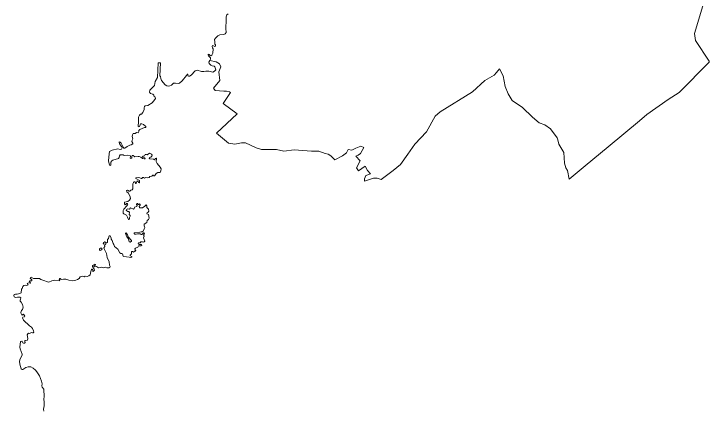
# Model space of a CAD drawing. Extents: x 369010 to 735936, y 6377141 to 6616555.
# Drawn here: x 384068 to 390550, y 6431942 to 6435645 of the extents above; entities that cross this region are included whole.
import ezdxf

# ---------------------------------------------------------------- set-up
doc = ezdxf.new("R2010")
doc.units = 0
doc.header["$LTSCALE"] = 40
doc.layers.add('3', color=7, linetype='Continuous', lineweight=13)

msp = doc.modelspace()

# ---------------------------------------------------------------- linework, layer by layer
at = {"layer": '3'}
for points in [[(390499.58, 6435751.42), (390415.17, 6435463.77), (390424.27, 6435396.91), (390549.72, 6435206.25), (390549.72, 6435194.33), (390270.52, 6434913.8), (390168.73, 6434848.26), (389969.47, 6434706.75), (389900.29, 6434648.17), (389607.51, 6434404.71), (389393.68, 6434229.77), (389243.73, 6434105.48), (389228.67, 6434184.59), (389214.11, 6434209.75), (389202.19, 6434253.94), (389193.75, 6434352.74), (389147.41, 6434432.18), (389140.79, 6434470.41), (389134, 6434490.94), (389069.46, 6434572.53), (389016.83, 6434610.1), (388964.03, 6434629.13), (388903.29, 6434681.93), (388809.12, 6434774.28), (388713.46, 6434837.01), (388677.38, 6434900.89), (388648.41, 6434969.57), (388638.48, 6435017.07), (388629.38, 6435069.04), (388594.46, 6435134.42), (388568.64, 6435098.83), (388546.3, 6435074.34), (388457.59, 6435024.69), (388342.89, 6434917.94), (388041.51, 6434731.41), (387994.84, 6434692.52), (387914.07, 6434544.89), (387805.34, 6434430.86), (387741.95, 6434337.35), (387672.77, 6434242.68), (387604.25, 6434186.57), (387491.87, 6434101.34), (387455.63, 6434115.24), (387421.37, 6434113.26), (387393.4, 6434105.15), (387336.63, 6434086.78), (387337.29, 6434107.13), (387349.87, 6434137.59), (387394.06, 6434153.97), (387363.77, 6434186.91), (387343.91, 6434224.64), (387279.37, 6434183.76), (387262.98, 6434208.92), (387294.76, 6434275.45), (387256.53, 6434318.32), (387277.54, 6434326.92), (387298.56, 6434343.31), (387329.68, 6434399.41), (387301.21, 6434413.32), (387256.53, 6434394.12), (387218.96, 6434373.76), (387185.86, 6434381.04), (387167.98, 6434350.75), (387131.74, 6434322.45), (387061.56, 6434285.88), (387021.34, 6434321.46), (386998.17, 6434336.69), (386968.55, 6434344.63), (386911.28, 6434365.65), (386843.26, 6434364.66), (386679.91, 6434377.9), (386585.9, 6434366.64), (386516.06, 6434382.37), (386376.54, 6434382.04), (386327.22, 6434395.77), (386228.25, 6434443.93), (386190.35, 6434441.95), (386126.46, 6434430.86), (386067.21, 6434439.3), (385955.83, 6434533.8), (386150.63, 6434713.21), (386018.39, 6434810.36), (386086.25, 6434911.32), (386078.47, 6434919.76), (386051.33, 6434925.05), (386024.35, 6434926.38), (385944.58, 6434932.34), (385928.03, 6434953.19), (385987.94, 6435024.36), (385978.17, 6435106.78), (385997.37, 6435151.63), (385984.3, 6435181.42), (385953.84, 6435199.13), (385894.43, 6435212.2), (385885.16, 6435195.32), (385887.31, 6435182.08)], [(387455.63, 6434115.24), (387491.87, 6434101.34), (387604.25, 6434186.57), (387672.77, 6434242.68), (387741.95, 6434337.35), (387805.34, 6434430.86), (387914.07, 6434544.89), (387994.84, 6434692.52), (388041.51, 6434731.41), (388342.89, 6434917.94), (388457.59, 6435024.69), (388546.3, 6435074.34), (388568.64, 6435098.83), (388594.46, 6435134.42), (388629.38, 6435069.04), (388638.48, 6435017.07), (388648.41, 6434969.57), (388677.38, 6434900.89), (388713.46, 6434837.01), (388809.12, 6434774.28), (388903.29, 6434681.93), (388964.03, 6434629.13), (389016.83, 6434610.1), (389069.46, 6434572.53), (389134, 6434490.94), (389140.79, 6434470.41), (389147.41, 6434432.18), (389193.75, 6434352.74), (389202.19, 6434253.94), (389214.11, 6434209.75), (389228.67, 6434184.59), (389243.73, 6434105.48), (389393.68, 6434229.77), (389607.51, 6434404.71), (389900.29, 6434648.17), (389969.47, 6434706.75), (390168.73, 6434848.26), (390270.52, 6434913.8), (390549.72, 6435194.33), (390549.72, 6435206.25), (390424.27, 6435396.91), (390415.17, 6435463.77), (390499.58, 6435751.42)], [(386064.4, 6435645.82), (386054.3, 6435635.4), (386047.68, 6435618.68), (386046.53, 6435585.41), (386047.85, 6435560.59), (386044.87, 6435540.07), (386044.87, 6435496.87), (386048.18, 6435484.29), (386047.35, 6435470.72), (386037.59, 6435458.47), (386025.18, 6435453.34), (385989.1, 6435451.69), (385968.08, 6435442.09), (385945.9, 6435420.08), (385936.63, 6435405.51), (385941.6, 6435386.48), (385940.6, 6435363.64), (385945.9, 6435356.36), (385947.55, 6435344.61), (385939.78, 6435340.3), (385929.68, 6435349.08), (385918.92, 6435350.73), (385915.28, 6435342.12), (385918.92, 6435330.21), (385926.04, 6435319.45), (385922.56, 6435279.07), (385913.63, 6435260.2), (385904.52, 6435254.74), (385897.41, 6435257.22), (385888.14, 6435267.81), (385880.53, 6435269.3), (385879.2, 6435262.85), (385882.84, 6435255.23), (385900.55, 6435237.03), (385900.06, 6435222.46), (385894.43, 6435212.2), (385953.84, 6435199.13), (385984.3, 6435181.42), (385997.37, 6435151.63), (385978.17, 6435106.78), (385987.94, 6435024.36), (385928.03, 6434953.19), (385944.58, 6434932.34), (386024.35, 6434926.38), (386051.33, 6434925.05), (386078.47, 6434919.76), (386086.25, 6434911.32), (386018.39, 6434810.36), (386150.63, 6434713.21), (385955.83, 6434533.8), (386067.21, 6434439.3), (386126.46, 6434430.86), (386190.35, 6434441.95), (386228.25, 6434443.93), (386327.22, 6434395.77), (386376.54, 6434382.04), (386516.06, 6434382.37), (386585.9, 6434366.64), (386679.91, 6434377.9), (386843.26, 6434364.66), (386911.28, 6434365.65), (386968.55, 6434344.63), (386998.17, 6434336.69), (387021.34, 6434321.46), (387061.56, 6434285.88), (387131.74, 6434322.45), (387167.98, 6434350.75), (387185.86, 6434381.04), (387218.96, 6434373.76), (387256.53, 6434394.12), (387301.21, 6434413.32), (387329.68, 6434399.41), (387298.56, 6434343.31), (387277.54, 6434326.92), (387256.53, 6434318.32), (387294.76, 6434275.45), (387262.98, 6434208.92), (387279.37, 6434183.76), (387343.91, 6434224.64), (387363.77, 6434186.91), (387394.06, 6434153.97), (387349.87, 6434137.59), (387337.29, 6434107.13), (387336.63, 6434086.78), (387393.4, 6434105.15), (387421.37, 6434113.26), (387455.63, 6434115.24)], [(385887.31, 6435182.08), (385903.86, 6435166.03), (385917.43, 6435160.07), (385933.49, 6435159.41), (385942.76, 6435150.64), (385948.55, 6435134.25), (385949.04, 6435124.49), (385938.95, 6435111.91), (385921.74, 6435102.97), (385885.66, 6435112.07), (385855.87, 6435112.9), (385839.15, 6435108.1), (385815.48, 6435106.94), (385775.27, 6435119.36), (385766.99, 6435118.53), (385758.22, 6435115.38), (385721.15, 6435074.34), (385704.59, 6435063.91), (385694.33, 6435063.91), (385690.53, 6435068.38), (385690.36, 6435082.28), (385683.58, 6435082.78), (385676.46, 6435070.37), (385637.57, 6435021.71), (385610.59, 6434998.37), (385601.98, 6434995.56), (385574.01, 6435001.19), (385556.14, 6434998.21), (385537.93, 6434982.15), (385521.38, 6434974.54), (385506.32, 6434971.89), (385492.92, 6434975.37), (385479.67, 6434984.3), (385444.92, 6435024.85), (385438.8, 6435041.9), (385436.15, 6435061.26), (385429.03, 6435069.37), (385433.5, 6435187.87), (385414.14, 6435189.03), (385407.02, 6435051.83), (385384.34, 6435016.58), (385377.56, 6434977.35), (385333.7, 6434933), (385333.2, 6434914.96), (385342.31, 6434904.03), (385362.99, 6434897.75), (385371.1, 6434888.97), (385375.9, 6434875.9), (385384.51, 6434870.27), (385387.49, 6434857.86), (385382.69, 6434846.44), (385358.2, 6434816.32), (385316.65, 6434790.83), (385292.32, 6434786.86), (385284.05, 6434781.4), (385280.9, 6434771.14), (385281.07, 6434755.08), (385271.31, 6434726.95), (385256.74, 6434711.88), (385249.29, 6434710.73), (385240.19, 6434701.46), (385230.76, 6434683.25), (385228.77, 6434673.65), (385230.26, 6434641.88), (385227.78, 6434594.87), (385233.07, 6434592.89), (385240.19, 6434596.03), (385244.49, 6434610.6), (385249.62, 6434619.04), (385261.21, 6434620.36), (385275.77, 6434613.91), (385297.62, 6434597.02), (385297.29, 6434586.43), (385285.21, 6434585.11), (385262.53, 6434576.01), (385241.18, 6434569.22), (385233.57, 6434558.13), (385233.74, 6434547.54), (385226.62, 6434537.94), (385210.23, 6434538.93), (385197.33, 6434530.16), (385179.62, 6434528.84), (385173.66, 6434518.41), (385171.67, 6434503.18), (385175.81, 6434481.83), (385169.02, 6434467.93), (385167.2, 6434457.17), (385177.63, 6434441.78), (385176.64, 6434434.5), (385161.74, 6434423.25), (385148.34, 6434420.43), (385123.01, 6434409.67), (385102.66, 6434394.61), (385094.05, 6434394.94), (385085.78, 6434402.72), (385069.23, 6434439.63), (385057.81, 6434451.05), (385048.21, 6434451.22), (385047.71, 6434445.09), (385056.98, 6434428.05)], [(385056.98, 6434428.05), (385073.03, 6434407.52), (385076.18, 6434398.25), (385071.54, 6434385.01), (385058.96, 6434382.7), (385036.29, 6434386.5), (384982.5, 6434375.25), (384960.32, 6434362.34), (384956.19, 6434342.15), (384948.57, 6434275.62), (384960.32, 6434233.91), (384965.62, 6434231.76), (384972.24, 6434234.57), (384972.07, 6434262.54), (384980.68, 6434275.95), (384990.94, 6434282.57), (385041.75, 6434297.63), (385048.37, 6434305.08), (385051.85, 6434321.13), (385059.46, 6434330.56), (385085.78, 6434331.06), (385096.86, 6434326.09), (385130.46, 6434327.92), (385150.98, 6434325.1), (385154.79, 6434319.14), (385151.48, 6434300.28), (385159.09, 6434298.12), (385166.04, 6434303.92), (385166.87, 6434320.14), (385170.51, 6434326.09), (385178.62, 6434326.26), (385195.67, 6434312.03), (385225.63, 6434317.49), (385236.22, 6434316.33), (385249.79, 6434310.04), (385265.51, 6434295.81), (385283.06, 6434292.66), (385292.16, 6434295.48), (385289.68, 6434304.08), (385268.99, 6434307.89), (385267.66, 6434313.85), (385272.96, 6434319.14), (385286.53, 6434322.95), (385290.67, 6434334.7), (385304.08, 6434335.2), (385310.2, 6434332.55), (385331.55, 6434345.62), (385339.33, 6434344.63), (385349.42, 6434338.51), (385355.38, 6434328.91), (385353.89, 6434320.14), (385344.46, 6434310.04), (385332.21, 6434306.9), (385330.39, 6434300.44), (385334.36, 6434294.32), (385369.45, 6434292.33), (385377.89, 6434285.71), (385388.65, 6434298.62), (385394.11, 6434300.44), (385397.92, 6434296.64), (385394.11, 6434267.84), (385402.22, 6434249.63), (385432.84, 6434215.7), (385440.62, 6434201.8), (385438.96, 6434183.43), (385432.51, 6434166.71), (385419.43, 6434168.2), (385409.67, 6434166.55), (385393.61, 6434158.6), (385382.36, 6434139.9), (385372.92, 6434133.94), (385370.28, 6434140.73), (385361.84, 6434140.73), (385354.72, 6434131.13), (385333.7, 6434128.98), (385327.74, 6434119.38), (385314.83, 6434115.74), (385297.12, 6434120.37), (385284.38, 6434113.59), (385276.27, 6434120.37), (385267, 6434118.72), (385261.71, 6434110.61), (385255.09, 6434110.11), (385242.01, 6434118.39), (385227.45, 6434120.87), (385204.44, 6434118.22), (385205.6, 6434110.11), (385237.38, 6434093.07), (385240.19, 6434085.45), (385239.86, 6434074.53), (385236.72, 6434071.38), (385230.92, 6434073.54), (385226.95, 6434083.3), (385218.51, 6434088.76), (385212.88, 6434081.48), (385210.9, 6434069.23), (385206.76, 6434065.43), (385202.79, 6434065.43), (385202.12, 6434074.03), (385198.48, 6434078.83)], [(385198.48, 6434078.83), (385190.54, 6434078.5), (385181.93, 6434073.37), (385176.47, 6434062.28), (385175.31, 6434038.61), (385176.47, 6434015.28), (385169.85, 6434005.02), (385159.26, 6434001.87), (385149.49, 6433992.6), (385142.54, 6433992.6), (385126.99, 6434003.36), (385117.72, 6433997.57), (385120.2, 6433987.31), (385137.08, 6433972.74), (385153.3, 6433939.97), (385153.63, 6433923.92), (385144.53, 6433908.69), (385129.97, 6433895.29), (385100.51, 6433889.5), (385099.84, 6433874.77), (385105.14, 6433866.16), (385110.6, 6433868.31), (385117.72, 6433877.91), (385125.66, 6433877.91), (385129.97, 6433871.95), (385128.48, 6433864.01), (385119.37, 6433855.57), (385093.39, 6433825.94), (385087.1, 6433813.03), (385085.78, 6433799.79), (385087.1, 6433788.21), (385093.55, 6433781.26), (385116.56, 6433768.84), (385127.48, 6433751.3), (385137.08, 6433727.14), (385143.54, 6433727.96), (385144.69, 6433733.76), (385145.19, 6433747.33), (385153.3, 6433758.91), (385151.48, 6433766.69), (385141.88, 6433775.3), (385146.18, 6433794.99), (385138.57, 6433802.77), (385128.97, 6433804.26), (385121.03, 6433808.4), (385115.73, 6433815.52), (385117.06, 6433821.97), (385129.63, 6433828.09), (385146.85, 6433825.78), (385155.95, 6433836.04), (385181.93, 6433825.78), (385188.88, 6433829.75), (385193.52, 6433843.49), (385214.04, 6433850.11), (385216.69, 6433858.71), (385211.89, 6433867.15), (385213.21, 6433878.08), (385218.84, 6433876.59), (385227.61, 6433868.97), (385232.41, 6433868.97), (385237.87, 6433873.77), (385245.49, 6433870.63), (385246.15, 6433863.68), (385235.23, 6433849.94), (385237.38, 6433841.83), (385243.17, 6433835.87), (385267.5, 6433838.19), (385289.68, 6433853.91), (385299.94, 6433865.17), (385306.89, 6433856.89), (385305.73, 6433842), (385322.94, 6433824.62), (385325.09, 6433807.57), (385318.14, 6433795.65), (385311.03, 6433789.7), (385307.88, 6433781.75), (385323.44, 6433774.47), (385327.91, 6433740.71), (385321.45, 6433727.14), (385310.7, 6433719.69), (385306.39, 6433699.83), (385283.22, 6433685.1), (385282.73, 6433671.03), (385287.86, 6433652.99), (385283.22, 6433642.73), (385272.79, 6433619.89), (385264.35, 6433615.09), (385254.59, 6433615.09), (385243.17, 6433609.79), (385190.04, 6433603.67), (385188.72, 6433598.37), (385194.18, 6433593.24), (385207.26, 6433593.24), (385221.65, 6433596.22), (385245.98, 6433596.22), (385255.75, 6433588.94), (385262.04, 6433589.44), (385275.11, 6433603.34), (385282.73, 6433603.17), (385285.21, 6433597.38)], [(385285.21, 6433597.38), (385276.6, 6433582.49), (385282.23, 6433574.38), (385275.77, 6433559.15), (385282.56, 6433540.94), (385287.36, 6433527.87), (385282.73, 6433519.92), (385273.62, 6433518.6), (385265.51, 6433520.92), (385250.45, 6433520.92), (385243.67, 6433511.65), (385231.25, 6433511.15), (385225.13, 6433506.35), (385228.11, 6433497.91), (385235.23, 6433494.44), (385258.89, 6433495.6), (385260.55, 6433487.65), (385255.75, 6433482.69), (385228.11, 6433482.69), (385224.47, 6433470.27), (385200.64, 6433460.67), (385196, 6433454.05), (385197.33, 6433447.1), (385204.44, 6433440.15), (385202.95, 6433433.2), (385190.37, 6433433.2), (385187.89, 6433426.08), (385183.42, 6433422.94), (385173.66, 6433430.06), (385165.22, 6433429.23), (385163.4, 6433422.94), (385164.22, 6433408.38), (385152.31, 6433396.96), (385152.31, 6433390.17), (385166.21, 6433384.05), (385168.2, 6433378.92), (385157.11, 6433372.96), (385143.21, 6433377.26), (385093.55, 6433382.56), (385087.6, 6433387.36), (385080.48, 6433407.22), (385075.02, 6433411.52), (385064.26, 6433412.68), (385056.81, 6433418.14), (385036.46, 6433452.4), (385005.18, 6433476.4), (384999.88, 6433494.93), (384992.6, 6433504.7), (384983.49, 6433532.17), (384974.39, 6433545.74), (384973.73, 6433554.35), (384965.79, 6433575.37), (384960.16, 6433576.36), (384955.03, 6433575.37), (384951.88, 6433567.92), (384950.06, 6433552.03), (384938.97, 6433543.1), (384939.8, 6433514.63), (384934.5, 6433511.32), (384928.38, 6433511.32), (384922.09, 6433518.77), (384916.63, 6433519.26), (384904.88, 6433512.81), (384900.41, 6433504.7), (384902.23, 6433498.74), (384921.1, 6433502.55), (384924.41, 6433498.24), (384922.26, 6433493.28), (384912, 6433488.48), (384914.98, 6433475.57), (384907.36, 6433465.64), (384912.99, 6433449.25), (384930.86, 6433412.68), (384936.82, 6433375.61), (384954.86, 6433333.07), (384958.67, 6433303.45), (384963.96, 6433290.54), (384962.31, 6433281.27), (384955.36, 6433276.97), (384935, 6433278.62), (384919.94, 6433283.09), (384904.88, 6433279.12), (384888.49, 6433283.42), (384858.04, 6433276.47), (384837.52, 6433291.69), (384819.15, 6433286.56), (384814.35, 6433293.68), (384827.42, 6433304.44), (384828.42, 6433309.9), (384822.46, 6433312.55), (384800.28, 6433298.48), (384801.27, 6433289.54), (384817.16, 6433265.21), (384818.16, 6433254.79), (384805.74, 6433242.54), (384802.43, 6433247.84), (384802.1, 6433264.55), (384795.81, 6433266.04), (384791.01, 6433261.9), (384784.72, 6433244.69)], [(384784.72, 6433244.69), (384779.76, 6433212.25), (384766.85, 6433202.65), (384751.46, 6433197.85), (384731.27, 6433201.5), (384723.32, 6433195.54), (384715.05, 6433195.87), (384702.8, 6433199.51), (384686.25, 6433193.39), (384676.98, 6433177.5), (384661.26, 6433168.06), (384645.37, 6433161.77), (384613.59, 6433157.97), (384580.16, 6433161.77), (384551.03, 6433170.88), (384530.01, 6433172.53), (384515.45, 6433169.39), (384505.68, 6433171.87), (384498.07, 6433177.99), (384492.28, 6433177.33), (384491.12, 6433172.04), (384495.59, 6433161.94), (384492.28, 6433155.65), (384445.44, 6433162.93), (384420.78, 6433156.97), (384393.8, 6433145.22), (384380.89, 6433146.05), (384347.96, 6433160.28), (384319.49, 6433168.73), (384307.08, 6433177.33), (384249.98, 6433178.82), (384228.8, 6433190.41), (384221.35, 6433189.25), (384220.19, 6433182.79), (384233.6, 6433165.58), (384233.76, 6433157.8), (384217.04, 6433158.13), (384210.42, 6433152.67), (384221.35, 6433138.6), (384219.2, 6433134.63), (384202.32, 6433138.11), (384192.22, 6433133.14), (384200.16, 6433118.74), (384195.53, 6433114.94), (384186.76, 6433113.61), (384174.01, 6433116.92), (384160.61, 6433114.27), (384149.85, 6433102.36), (384144.39, 6433085.31), (384137.27, 6433080.02), (384136.11, 6433044.27), (384124.36, 6433038.47), (384096.89, 6433031.36), (384083.81, 6433031.36), (384071.57, 6433028.05), (384067.76, 6433021.26), (384071.07, 6433006.53), (384082.99, 6433001.07), (384101.36, 6433005.54), (384124.2, 6433005.7), (384131.98, 6432997.43), (384130.65, 6432986.84), (384125.36, 6432975.25), (384127.51, 6432966.15), (384136.11, 6432957.21), (384147.7, 6432936.52), (384152.83, 6432910.21), (384147.53, 6432890.35), (384138.27, 6432878.93), (384131.81, 6432860.56), (384134.13, 6432848.48), (384140.42, 6432836.89), (384158.46, 6432845.5), (384168.72, 6432826.79), (384165.41, 6432819.68), (384149.52, 6432818.19), (384148.2, 6432810.24), (384158.13, 6432791.38), (384214.4, 6432737.92), (384231.94, 6432724.84), (384242.37, 6432711.44), (384251.97, 6432690.92), (384252.96, 6432677.51), (384248.82, 6432672.21), (384242.7, 6432670.72), (384231.11, 6432675.85), (384213.24, 6432666.75), (384204.14, 6432667.41), (384196.52, 6432663.11), (384192.38, 6432654.5), (384198.01, 6432619.91), (384193.71, 6432604.85), (384172.86, 6432600.22), (384168.39, 6432596.74), (384169.71, 6432590.95), (384172.19, 6432582.34), (384165.74, 6432575.39), (384157.63, 6432575.39), (384152.33, 6432580.19), (384146.04, 6432591.61)], [(384146.04, 6432591.61), (384140.42, 6432594.26), (384128.17, 6432590.29), (384122.54, 6432537.49), (384126.02, 6432521.44), (384144.72, 6432473.11), (384143.89, 6432462.69), (384126.02, 6432430.41), (384119.07, 6432406.25), (384121.71, 6432378.94), (384136.11, 6432336.74), (384143.89, 6432329.79), (384152.17, 6432329.62), (384179.81, 6432347.16), (384199.34, 6432353.95), (384224.66, 6432353.62), (384246.01, 6432343.36), (384270.67, 6432323.33), (384282.25, 6432309.26), (384306.25, 6432271.69), (384326.11, 6432220.88), (384332.07, 6432196.72), (384328.43, 6432178.02), (384330.75, 6432166.43), (384347.96, 6432146.24), (384351.1, 6432076.73), (384346.63, 6432056.04), (384350.94, 6432022.61), (384351.1, 6431991), (384342.5, 6431960.88), (384347.3, 6431940.52)]]:
    msp.add_lwpolyline(points, dxfattribs=at)
for points in [[(385153.3, 6433518.1), (385163.07, 6433526.21), (385164.06, 6433534.32), (385132.28, 6433567.76), (385127.32, 6433586.13), (385113.58, 6433605.49), (385109.61, 6433598.54), (385119.37, 6433568.42), (385137.25, 6433548.39), (385143.54, 6433519.43)], [(384874.26, 6433462.66), (384866.48, 6433456.37), (384865.49, 6433446.11), (384871.94, 6433440.65), (384886.01, 6433445.94), (384890.98, 6433453.23), (384884.36, 6433462.16)]]:
    msp.add_lwpolyline(points, close=True, dxfattribs=at)

doc.saveas('drawing.dxf')
